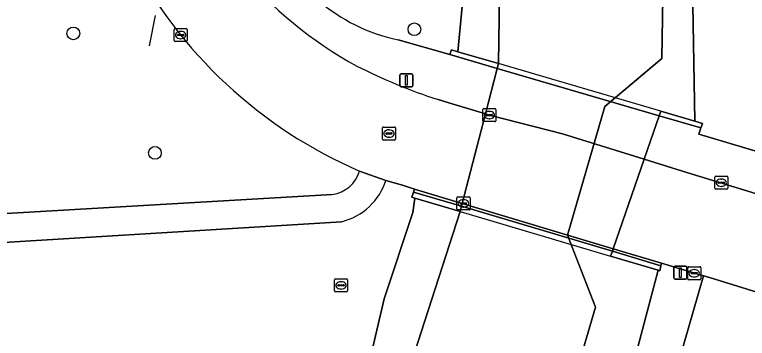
# Model space of a CAD drawing. Extents: x 160349 to 161355, y 381727 to 382854.
# Drawn here: x 160890.7 to 160946.9, y 381827.3 to 381852.2 of the extents above; entities that cross this region are included whole.
import ezdxf

# ---------------------------------------------------------------- set-up
doc = ezdxf.new("R2010")
doc.units = 0
for name, color, linetype in [('IMGEO_Berm_groen', 7, 'Continuous'), ('IMGEO_Boom', 7, 'Continuous'), ('IMGEO_Damwand', 7, 'Continuous'), ('IMGEO_Dek', 7, 'Continuous'), ('IMGEO_Groenvoorziening', 7, 'Continuous'), ('IMGEO_Hek', 7, 'Continuous'), ('IMGEO_Kolk', 7, 'Continuous'), ('IMGEO_Lichtmast', 7, 'Continuous'), ('IMGEO_Loofbos', 7, 'Continuous'), ('IMGEO_Muur', 7, 'Continuous'), ('IMGEO_Oever', 7, 'Continuous'), ('IMGEO_Rijbaan_lokaal_open', 7, 'Continuous'), ('IMGEO_Rioolput', 7, 'Continuous'), ('IMGEO_Verkeerseiland_open', 7, 'Continuous'), ('IMGEO_Voetpad_open', 7, 'Continuous'), ('IMGEO_Walbescherming', 7, 'Continuous'), ('IMGEO_Waterloop', 7, 'Continuous')]:
    doc.layers.add(name, color=color, linetype=linetype)

msp = doc.modelspace()

# ---------------------------------------------------------------- linework, layer by layer
at = {"layer": 'IMGEO_Berm_groen'}
for points in [[(160886.326, 381844.104), (160883.863, 381836.585), (160915.041, 381838.395)], [(160874.61, 381823.892), (160876.277, 381823.35), (160877.954, 381822.806), (160879.633, 381822.264), (160881.312, 381821.723), (160911.049, 381812.628), (160911.199, 381812.582), (160912.006, 381812.335), (160916.52, 381810.954), (160917.099, 381813.02), (160912.664, 381814.345), (160912.778, 381814.826), (160913.119, 381814.723), (160915.846, 381820.469), (160917.908, 381825.573), (160919.024, 381830.373), (160921.221, 381836.997), (160921.385, 381838.108), (160921.14, 381838.181), (160921.275, 381838.582), (160921.347, 381838.81), (160920.416, 381839.11), (160919.146, 381839.478)], [(160915.753, 381836.301), (160883.11, 381834.286), (160882.904, 381833.657), (160881.388, 381829.03), (160881.766, 381829.339), (160883.415, 381830.339), (160883.519, 381830)]]:
    msp.add_lwpolyline(points, dxfattribs=at)
for points in [[(160938.111, 381813.319), (160943.527, 381832.138), (160940.3, 381833.109), (160940.24, 381832.92), (160940.164, 381832.54), (160940.051, 381832.573), (160933.701, 381808.533), (160934.072, 381808.421), (160933.937, 381807.99), (160949.123, 381806.886), (160968.212, 381803.174), (161006.205, 381792.846), (161020.522, 381789.636), (161020.574, 381789.834)], [(161000, 381815.484), (160959.076, 381827.464), (160953.539, 381829.1), (160949.016, 381830.451), (160943.975, 381832.003), (160943.527, 381832.138), (160938.111, 381813.319), (161020.574, 381789.834), (161021.554, 381793.587), (161023.358, 381800.919), (161025.079, 381808.054)]]:
    msp.add_lwpolyline(points, close=True, dxfattribs=at)
for centre, radius, start, end in [((160931.323, 381873.072), 35.809, 207.3468, 246.6476), ((160914.694, 381840.908), 2.537, 277.8595, 343.6992), ((160914.644, 381840.888), 4.718, 313.6785, 342.6097), ((160914.636, 381840.896), 4.729, 283.6584, 313.6783)]:
    msp.add_arc(centre, radius, start, end, dxfattribs=at)
at = {"layer": 'IMGEO_Boom'}
for centre in [(160895.168, 381850.764), (160921.345, 381851.083), (160901.428, 381841.59)]:
    msp.add_circle(centre, 0.489, dxfattribs=at)
at = {"layer": 'IMGEO_Damwand'}
msp.add_lwpolyline([(160935.246, 381829.726), (160933.081, 381835.28)], dxfattribs=at)
at = {"layer": 'IMGEO_Dek'}
msp.add_lwpolyline([(160938.974, 381841.101), (160940.127, 381844.439), (160940.248, 381844.788), (160927.786, 381848.446), (160927.69, 381848.074), (160926.785, 381844.58), (160925.005, 381837.709), (160924.947, 381837.486), (160924.843, 381837.083), (160936.4, 381833.656), (160936.529, 381834.028), (160936.596, 381834.223)], close=True, dxfattribs=at)
at = {"layer": 'IMGEO_Groenvoorziening'}
msp.add_lwpolyline([(160920.099, 381850.285), (160924.064, 381849.134), (160924.179, 381849.505), (160924.677, 381849.359), (160925.011, 381852.831), (160925.479, 381863.282), (160925.26, 381884.808)], dxfattribs=at)
msp.add_arc((160922.756, 381863.402), 13.384, 228.678, 258.5484, dxfattribs=at)
at = {"layer": 'IMGEO_Hek'}
msp.add_lwpolyline([(160901.012, 381849.808), (160901.469, 381852.141)], dxfattribs=at)
at = {"layer": 'IMGEO_Kolk'}
for p, q in [((160902.907, 381850.215), (160902.907, 381851.067)), ((160902.982, 381851.141), (160903.834, 381851.141)), ((160903.166, 381850.635), (160903.166, 381850.647)), ((160903.209, 381850.684), (160903.607, 381850.684)), ((160903.395, 381850.921), (160903.42, 381850.921)), ((160903.65, 381850.647), (160903.65, 381850.635)), ((160903.908, 381851.067), (160903.908, 381850.215)), ((160903.834, 381850.141), (160902.982, 381850.141)), ((160903.604, 381850.598), (160903.206, 381850.598)), ((160903.418, 381850.361), (160903.393, 381850.361)), ((160926.595, 381844.062), (160926.595, 381844.914)), ((160926.67, 381844.988), (160927.522, 381844.988)), ((160926.854, 381844.482), (160926.854, 381844.494)), ((160926.897, 381844.531), (160927.295, 381844.531)), ((160927.083, 381844.768), (160927.108, 381844.768)), ((160927.338, 381844.494), (160927.338, 381844.482)), ((160927.596, 381844.914), (160927.596, 381844.062)), ((160927.522, 381843.988), (160926.67, 381843.988)), ((160927.292, 381844.445), (160926.894, 381844.445)), ((160927.106, 381844.208), (160927.081, 381844.208)), ((160944.386, 381838.868), (160944.386, 381839.72)), ((160944.461, 381839.794), (160945.313, 381839.794)), ((160944.874, 381839.574), (160944.899, 381839.574)), ((160945.387, 381839.72), (160945.387, 381838.868)), ((160944.645, 381839.288), (160944.645, 381839.3)), ((160945.083, 381839.251), (160944.685, 381839.251)), ((160944.688, 381839.337), (160945.086, 381839.337)), ((160944.897, 381839.014), (160944.872, 381839.014)), ((160945.129, 381839.3), (160945.129, 381839.288)), ((160945.313, 381838.794), (160944.461, 381838.794)), ((160924.607, 381837.278), (160924.607, 381838.13)), ((160924.682, 381838.204), (160925.534, 381838.204)), ((160924.866, 381837.698), (160924.866, 381837.71)), ((160924.909, 381837.747), (160925.307, 381837.747)), ((160925.095, 381837.984), (160925.12, 381837.984)), ((160925.35, 381837.71), (160925.35, 381837.698)), ((160925.608, 381838.13), (160925.608, 381837.278)), ((160925.534, 381837.204), (160924.682, 381837.204)), ((160925.304, 381837.661), (160924.906, 381837.661)), ((160925.118, 381837.424), (160925.093, 381837.424)), ((160942.309, 381831.919), (160942.309, 381832.771)), ((160942.384, 381832.845), (160943.236, 381832.845)), ((160943.31, 381832.771), (160943.31, 381831.919)), ((160942.568, 381832.339), (160942.568, 381832.351)), ((160943.006, 381832.302), (160942.608, 381832.302)), ((160942.611, 381832.388), (160943.009, 381832.388)), ((160942.797, 381832.625), (160942.822, 381832.625)), ((160943.052, 381832.351), (160943.052, 381832.339)), ((160943.236, 381831.845), (160942.384, 381831.845)), ((160942.82, 381832.065), (160942.795, 381832.065))]:
    msp.add_line(p, q, dxfattribs=at)
for points in [[(160902.907, 381850.215), (160902.907, 381851.067)], [(160902.982, 381851.141), (160903.834, 381851.141)], [(160903.908, 381851.067), (160903.908, 381850.215)], [(160903.834, 381850.141), (160902.982, 381850.141)], [(160926.595, 381844.062), (160926.595, 381844.914)], [(160926.67, 381844.988), (160927.522, 381844.988)], [(160927.596, 381844.914), (160927.596, 381844.062)], [(160927.522, 381843.988), (160926.67, 381843.988)], [(160944.386, 381838.868), (160944.386, 381839.72)], [(160944.461, 381839.794), (160945.313, 381839.794)], [(160945.387, 381839.72), (160945.387, 381838.868)], [(160945.313, 381838.794), (160944.461, 381838.794)], [(160924.607, 381837.278), (160924.607, 381838.13)], [(160924.682, 381838.204), (160925.534, 381838.204)], [(160925.608, 381838.13), (160925.608, 381837.278)], [(160925.534, 381837.204), (160924.682, 381837.204)], [(160942.309, 381831.919), (160942.309, 381832.771)], [(160942.384, 381832.845), (160943.236, 381832.845)], [(160943.31, 381832.771), (160943.31, 381831.919)], [(160943.236, 381831.845), (160942.384, 381831.845)]]:
    msp.add_lwpolyline(points, dxfattribs=at)
for centre, radius, start, end in [((160902.984, 381851.065), 0.0765, 91.552, 178.448), ((160902.984, 381851.065), 0.0765, 91.552, 178.448), ((160903.206, 381850.644), 0.0403, 85.8775, 175.7526), ((160903.203, 381850.634), 0.0366, 178.938, 274.7102), ((160903.607, 381850.641), 0.043, 264.8664, 352.4533), ((160903.611, 381850.646), 0.0386, 1.7309, 96.639), ((160903.832, 381851.065), 0.0765, 1.552, 88.448), ((160903.832, 381851.065), 0.0765, 1.552, 88.448), ((160902.984, 381850.217), 0.0765, 181.552, 268.448), ((160902.984, 381850.217), 0.0765, 181.552, 268.448), ((160903.832, 381850.217), 0.0765, 271.552, 358.448), ((160903.832, 381850.217), 0.0765, 271.552, 358.448), ((160926.672, 381844.912), 0.0765, 91.552, 178.448), ((160926.672, 381844.912), 0.0765, 91.552, 178.448), ((160926.894, 381844.491), 0.0403, 85.8775, 175.7526), ((160926.891, 381844.481), 0.0366, 178.938, 274.7102), ((160927.295, 381844.488), 0.043, 264.8664, 352.4533), ((160927.299, 381844.493), 0.0386, 1.7309, 96.639), ((160927.52, 381844.912), 0.0765, 1.552, 88.448), ((160927.52, 381844.912), 0.0765, 1.552, 88.448), ((160926.672, 381844.064), 0.0765, 181.552, 268.448), ((160926.672, 381844.064), 0.0765, 181.552, 268.448), ((160927.52, 381844.064), 0.0765, 271.552, 358.448), ((160927.52, 381844.064), 0.0765, 271.552, 358.448), ((160944.463, 381839.718), 0.0765, 91.552, 178.448), ((160944.463, 381839.718), 0.0765, 91.552, 178.448), ((160945.311, 381839.718), 0.0765, 1.552, 88.448), ((160945.311, 381839.718), 0.0765, 1.552, 88.448), ((160944.463, 381838.87), 0.0765, 181.552, 268.448), ((160944.463, 381838.87), 0.0765, 181.552, 268.448), ((160944.685, 381839.297), 0.0403, 85.8775, 175.7526), ((160944.682, 381839.287), 0.0366, 178.938, 274.7102), ((160945.086, 381839.294), 0.043, 264.8664, 352.4533), ((160945.09, 381839.299), 0.0386, 1.7309, 96.639), ((160945.311, 381838.87), 0.0765, 271.552, 358.448), ((160945.311, 381838.87), 0.0765, 271.552, 358.448), ((160924.684, 381838.128), 0.0765, 91.552, 178.448), ((160924.684, 381838.128), 0.0765, 91.552, 178.448), ((160924.906, 381837.707), 0.0403, 85.8775, 175.7526), ((160925.311, 381837.709), 0.0386, 1.7309, 96.639), ((160925.532, 381838.128), 0.0765, 1.552, 88.448), ((160925.532, 381838.128), 0.0765, 1.552, 88.448), ((160924.684, 381837.28), 0.0765, 181.552, 268.448), ((160924.684, 381837.28), 0.0765, 181.552, 268.448), ((160924.903, 381837.697), 0.0366, 178.938, 274.7102), ((160925.307, 381837.704), 0.043, 264.8664, 352.4533), ((160925.532, 381837.28), 0.0765, 271.552, 358.448), ((160925.532, 381837.28), 0.0765, 271.552, 358.448), ((160942.386, 381832.769), 0.0765, 91.552, 178.448), ((160942.386, 381832.769), 0.0765, 91.552, 178.448), ((160943.234, 381832.769), 0.0765, 1.552, 88.448), ((160943.234, 381832.769), 0.0765, 1.552, 88.448), ((160942.608, 381832.348), 0.0403, 85.8775, 175.7526), ((160942.605, 381832.338), 0.0366, 178.938, 274.7102), ((160943.009, 381832.345), 0.043, 264.8664, 352.4533), ((160943.013, 381832.35), 0.0386, 1.7309, 96.639), ((160942.386, 381831.921), 0.0765, 181.552, 268.448), ((160942.386, 381831.921), 0.0765, 181.552, 268.448), ((160943.234, 381831.921), 0.0765, 271.552, 358.448), ((160943.234, 381831.921), 0.0765, 271.552, 358.448)]:
    msp.add_arc(centre, radius, start, end, dxfattribs=at)
for centre, major_axis, ratio, start_param, end_param in [((160903.394, 381850.641), (-0.387, 0.002), 0.722429, 4.712389, 7.853982), ((160903.419, 381850.641), (-0.39, 0.002), 0.717154, 1.570796, 4.712389), ((160927.082, 381844.488), (-0.387, 0.002), 0.722429, 4.712389, 7.853982), ((160927.107, 381844.488), (-0.39, 0.002), 0.717154, 1.570796, 4.712389), ((160944.873, 381839.294), (-0.387, 0.002), 0.722429, 4.712389, 7.853982), ((160944.898, 381839.294), (-0.39, 0.002), 0.717154, 1.570796, 4.712389), ((160925.094, 381837.704), (-0.387, 0.002), 0.722429, 4.712389, 7.853982), ((160925.119, 381837.704), (-0.39, 0.002), 0.717154, 1.570796, 4.712389), ((160942.796, 381832.345), (-0.387, 0.002), 0.722429, 4.712389, 7.853982), ((160942.821, 381832.345), (-0.39, 0.002), 0.717154, 1.570796, 4.712389)]:
    msp.add_ellipse(centre, major_axis=major_axis, ratio=ratio, start_param=start_param, end_param=end_param, dxfattribs=at)
at = {"layer": 'IMGEO_Lichtmast'}
for p, q in [((160920.228, 381846.768), (160920.228, 381847.568)), ((160920.228, 381847.568), (160920.228, 381846.768)), ((160920.328, 381847.668), (160921.118, 381847.668)), ((160921.118, 381847.668), (160920.328, 381847.668)), ((160921.218, 381847.568), (160921.218, 381846.768)), ((160921.218, 381846.768), (160921.218, 381847.568)), ((160921.118, 381846.668), (160920.328, 381846.668)), ((160920.328, 381846.668), (160921.118, 381846.668)), ((160941.25, 381831.984), (160941.25, 381832.784)), ((160941.25, 381832.784), (160941.25, 381831.984)), ((160941.35, 381832.884), (160942.14, 381832.884)), ((160942.14, 381832.884), (160941.35, 381832.884)), ((160942.24, 381832.784), (160942.24, 381831.984)), ((160942.24, 381831.984), (160942.24, 381832.784)), ((160942.14, 381831.884), (160941.35, 381831.884)), ((160941.35, 381831.884), (160942.14, 381831.884))]:
    msp.add_line(p, q, dxfattribs=at)
for points in [[(160920.648, 381847.543), (160920.798, 381847.543), (160920.798, 381846.793), (160920.648, 381846.793), (160920.648, 381847.543)], [(160941.67, 381832.759), (160941.82, 381832.759), (160941.82, 381832.009), (160941.67, 381832.009), (160941.67, 381832.759)]]:
    msp.add_lwpolyline(points, dxfattribs=at)
for centre, start, end in [((160920.328, 381847.568), 90, 180), ((160920.328, 381847.568), 90, 180), ((160921.118, 381847.568), 0, 90), ((160921.118, 381847.568), 360, 90), ((160920.328, 381846.768), 180, 270), ((160920.328, 381846.768), 180, 270), ((160921.118, 381846.768), 270, 0), ((160921.118, 381846.768), 270, 0), ((160941.35, 381832.784), 90, 180), ((160941.35, 381832.784), 90, 180), ((160942.14, 381832.784), 0, 90), ((160942.14, 381832.784), 360, 90), ((160941.35, 381831.984), 180, 270), ((160941.35, 381831.984), 180, 270), ((160942.14, 381831.984), 270, 0), ((160942.14, 381831.984), 270, 0)]:
    msp.add_arc(centre, 0.1, start, end, dxfattribs=at)
at = {"layer": 'IMGEO_Loofbos'}
msp.add_lwpolyline([(160942.26, 381878.277), (160942.86, 381844.022), (160943.455, 381843.847), (160943.319, 381843.506), (160943.178, 381843.02), (160952.28, 381840.32), (160953.215, 381840.043), (160955.986, 381847.879)], dxfattribs=at)
at = {"layer": 'IMGEO_Muur'}
for points in [[(160924.064, 381849.134), (160927.69, 381848.074), (160927.786, 381848.446), (160924.677, 381849.359), (160924.179, 381849.505)], [(160927.786, 381848.446), (160927.69, 381848.074), (160940.127, 381844.439), (160940.248, 381844.788)], [(160940.248, 381844.788), (160940.127, 381844.439), (160943.319, 381843.506), (160943.455, 381843.847), (160942.86, 381844.022)], [(160924.843, 381837.083), (160924.947, 381837.486), (160921.275, 381838.582), (160921.14, 381838.181), (160921.385, 381838.108)], [(160924.947, 381837.486), (160924.843, 381837.083), (160936.4, 381833.656), (160936.529, 381834.028)], [(160936.529, 381834.028), (160936.4, 381833.656), (160940.051, 381832.573), (160940.164, 381832.54), (160940.24, 381832.92)]]:
    msp.add_lwpolyline(points, close=True, dxfattribs=at)
at = {"layer": 'IMGEO_Oever'}
for points in [[(160931.094, 381896.663), (160935.109, 381902.008), (160936.152, 381902.87), (160937.274, 381903.625), (160938.627, 381903.625), (160938.043, 381904.993), (160937.06, 381904.826), (160936.125, 381904.481), (160935.028, 381903.924), (160930.157, 381898.36), (160927.953, 381894.979), (160926.891, 381892.594), (160926.012, 381890.135), (160925.519, 381887.488), (160925.26, 381884.808), (160925.479, 381863.282), (160925.011, 381852.831), (160924.677, 381849.359), (160927.786, 381848.446), (160927.984, 381860.863), (160927.714, 381874.518)], [(160925.338, 381795.618), (160925.34, 381795.626), (160925.69, 381796.849), (160926.671, 381800.278), (160927.043, 381801.579), (160927.842, 381804.369), (160928.71, 381807.401), (160929.277, 381809.382), (160929.404, 381809.825), (160933.701, 381808.533), (160940.051, 381832.573), (160936.4, 381833.656), (160936.529, 381834.028), (160936.596, 381834.223), (160938.974, 381841.101), (160940.127, 381844.439), (160940.248, 381844.788), (160942.86, 381844.022), (160942.26, 381878.277)], [(160940.779, 381877.003), (160940.315, 381848.832), (160935.964, 381845.16), (160933.081, 381835.28), (160935.246, 381829.726), (160931.05, 381815.433), (160924.697, 381808.509), (160921.018, 381796.807), (160925.338, 381795.618)]]:
    msp.add_lwpolyline(points, dxfattribs=at)
msp.add_lwpolyline([(160924.843, 381837.083), (160921.385, 381838.108), (160921.221, 381836.997), (160919.024, 381830.373), (160917.908, 381825.573), (160915.846, 381820.469), (160913.119, 381814.723), (160917.23, 381813.487)], close=True, dxfattribs=at)
at = {"layer": 'IMGEO_Rijbaan_lokaal_open'}
msp.add_lwpolyline([(160917.129, 381840.196), (160919.146, 381839.478), (160920.416, 381839.11), (160921.347, 381838.81), (160925.005, 381837.709), (160926.785, 381844.58), (160923.973, 381845.427), (160923.156, 381845.685)], dxfattribs=at)
for points in [[(160938.974, 381841.101), (160932.716, 381843.042), (160927.095, 381844.487), (160926.785, 381844.58), (160925.005, 381837.709), (160936.596, 381834.223)], [(160951.042, 381837.41), (160947.502, 381838.456), (160942.319, 381840.063), (160938.974, 381841.101), (160936.596, 381834.223), (160940.3, 381833.109), (160943.527, 381832.138), (160943.975, 381832.003), (160949.016, 381830.451)]]:
    msp.add_lwpolyline(points, close=True, dxfattribs=at)
for centre, radius, start, end in [((160931.323, 381873.072), 35.809, 207.3468, 246.6476), ((160932.273, 381876.16), 31.848, 220.0191, 241.185), ((160936.992, 381888.085), 44.6, 243.2579, 251.9273)]:
    msp.add_arc(centre, radius, start, end, dxfattribs=at)
at = {"layer": 'IMGEO_Rioolput'}
for p, q in [((160918.893, 381842.65), (160918.893, 381843.502)), ((160918.968, 381843.576), (160919.82, 381843.576)), ((160919.381, 381843.356), (160919.406, 381843.356)), ((160919.894, 381843.502), (160919.894, 381842.65)), ((160919.152, 381843.07), (160919.152, 381843.082)), ((160919.59, 381843.033), (160919.192, 381843.033)), ((160919.195, 381843.119), (160919.593, 381843.119)), ((160919.404, 381842.796), (160919.379, 381842.796)), ((160919.636, 381843.082), (160919.636, 381843.07)), ((160919.82, 381842.576), (160918.968, 381842.576)), ((160915.212, 381830.986), (160915.212, 381831.838)), ((160915.287, 381831.912), (160916.139, 381831.912)), ((160915.7, 381831.692), (160915.725, 381831.692)), ((160916.213, 381831.838), (160916.213, 381830.986)), ((160915.471, 381831.406), (160915.471, 381831.418)), ((160915.909, 381831.369), (160915.511, 381831.369)), ((160915.514, 381831.455), (160915.912, 381831.455)), ((160915.723, 381831.132), (160915.698, 381831.132)), ((160915.955, 381831.418), (160915.955, 381831.406)), ((160916.139, 381830.912), (160915.287, 381830.912))]:
    msp.add_line(p, q, dxfattribs=at)
for points in [[(160918.893, 381842.65), (160918.893, 381843.502)], [(160918.968, 381843.576), (160919.82, 381843.576)], [(160919.894, 381843.502), (160919.894, 381842.65)], [(160919.82, 381842.576), (160918.968, 381842.576)], [(160915.212, 381830.986), (160915.212, 381831.838)], [(160915.287, 381831.912), (160916.139, 381831.912)], [(160916.213, 381831.838), (160916.213, 381830.986)], [(160916.139, 381830.912), (160915.287, 381830.912)]]:
    msp.add_lwpolyline(points, dxfattribs=at)
for centre, radius, start, end in [((160918.97, 381843.5), 0.0765, 91.552, 178.448), ((160918.97, 381843.5), 0.0765, 91.552, 178.448), ((160919.818, 381843.5), 0.0765, 1.552, 88.448), ((160919.818, 381843.5), 0.0765, 1.552, 88.448), ((160919.192, 381843.079), 0.0403, 85.8775, 175.7526), ((160919.189, 381843.069), 0.0366, 178.938, 274.7102), ((160919.593, 381843.076), 0.043, 264.8664, 352.4533), ((160919.597, 381843.081), 0.0386, 1.7309, 96.639), ((160918.97, 381842.652), 0.0765, 181.552, 268.448), ((160918.97, 381842.652), 0.0765, 181.552, 268.448), ((160919.818, 381842.652), 0.0765, 271.552, 358.448), ((160919.818, 381842.652), 0.0765, 271.552, 358.448), ((160915.289, 381831.836), 0.0765, 91.552, 178.448), ((160915.289, 381831.836), 0.0765, 91.552, 178.448), ((160916.137, 381831.836), 0.0765, 1.552, 88.448), ((160916.137, 381831.836), 0.0765, 1.552, 88.448), ((160915.289, 381830.988), 0.0765, 181.552, 268.448), ((160915.289, 381830.988), 0.0765, 181.552, 268.448), ((160915.511, 381831.415), 0.0403, 85.8775, 175.7526), ((160915.508, 381831.405), 0.0366, 178.938, 274.7102), ((160915.912, 381831.412), 0.043, 264.8664, 352.4533), ((160915.916, 381831.417), 0.0386, 1.7309, 96.639), ((160916.137, 381830.988), 0.0765, 271.552, 358.448), ((160916.137, 381830.988), 0.0765, 271.552, 358.448)]:
    msp.add_arc(centre, radius, start, end, dxfattribs=at)
for centre, major_axis, ratio, start_param, end_param in [((160919.38, 381843.076), (-0.387, 0.002), 0.722429, 4.712389, 7.853982), ((160919.405, 381843.076), (-0.39, 0.002), 0.717154, 1.570796, 4.712389), ((160915.699, 381831.412), (-0.387, 0.002), 0.722429, 4.712389, 7.853982), ((160915.724, 381831.412), (-0.39, 0.002), 0.717154, 1.570796, 4.712389)]:
    msp.add_ellipse(centre, major_axis=major_axis, ratio=ratio, start_param=start_param, end_param=end_param, dxfattribs=at)
at = {"layer": 'IMGEO_Verkeerseiland_open'}
for points in [[(160921.347, 381838.81), (160921.275, 381838.582), (160924.947, 381837.486), (160925.005, 381837.709)], [(160936.529, 381834.028), (160936.596, 381834.223), (160925.005, 381837.709), (160924.947, 381837.486)], [(160936.596, 381834.223), (160936.529, 381834.028), (160940.24, 381832.92), (160940.3, 381833.109)]]:
    msp.add_lwpolyline(points, close=True, dxfattribs=at)
at = {"layer": 'IMGEO_Voetpad_open'}
for points in [[(160923.156, 381845.685), (160923.973, 381845.427), (160926.785, 381844.58), (160927.69, 381848.074), (160924.064, 381849.134), (160920.099, 381850.285)], [(161000, 381826.127), (160975.098, 381833.536), (160962.274, 381837.351), (160956.573, 381839.047), (160954.847, 381839.559), (160953.215, 381840.043), (160952.28, 381840.32), (160943.178, 381843.02), (160943.319, 381843.506), (160940.127, 381844.439), (160938.974, 381841.101), (160942.319, 381840.063), (160947.502, 381838.456), (160951.042, 381837.41), (160955.585, 381836.063), (160961.315, 381834.341), (160966.929, 381832.766), (160974.221, 381830.552), (161000, 381822.929), (161043.242, 381810.141)], [(160919.146, 381839.478), (160917.129, 381840.196)], [(160915.041, 381838.395), (160883.863, 381836.585), (160883.11, 381834.286), (160915.753, 381836.301)]]:
    msp.add_lwpolyline(points, dxfattribs=at)
msp.add_lwpolyline([(160927.69, 381848.074), (160926.785, 381844.58), (160927.095, 381844.487), (160932.716, 381843.042), (160938.974, 381841.101), (160940.127, 381844.439)], close=True, dxfattribs=at)
for centre, radius, start, end in [((160932.273, 381876.16), 31.848, 220.0191, 241.185), ((160922.756, 381863.402), 13.384, 228.678, 258.5484), ((160936.992, 381888.085), 44.6, 243.2579, 251.9273), ((160914.694, 381840.908), 2.537, 277.8595, 343.6992), ((160914.644, 381840.888), 4.718, 313.6785, 342.6097), ((160914.636, 381840.896), 4.729, 283.6584, 313.6783)]:
    msp.add_arc(centre, radius, start, end, dxfattribs=at)
at = {"layer": 'IMGEO_Walbescherming'}
msp.add_lwpolyline([(160935.964, 381845.16), (160940.315, 381848.832)], dxfattribs=at)
at = {"layer": 'IMGEO_Waterloop'}
for points in [[(160927.684, 381887.958), (160927.308, 381885.942), (160927.173, 381883.171), (160927.579, 381879.791), (160927.443, 381877.222), (160927.714, 381874.518), (160927.984, 381860.863), (160927.786, 381848.446), (160927.69, 381848.074), (160926.785, 381844.58), (160925.005, 381837.709), (160924.947, 381837.486), (160924.843, 381837.083), (160917.23, 381813.487), (160917.099, 381813.02), (160916.52, 381810.954), (160915.556, 381807.512), (160914.885, 381805.118), (160914.56, 381803.958), (160913.589, 381800.492), (160913.254, 381799.295)], [(160913.254, 381799.295), (160920.99, 381796.815), (160921.018, 381796.807), (160924.697, 381808.509), (160931.05, 381815.433), (160935.246, 381829.726), (160933.081, 381835.28), (160935.964, 381845.16), (160940.315, 381848.832), (160940.779, 381877.003)]]:
    msp.add_lwpolyline(points, dxfattribs=at)

doc.saveas('drawing.dxf')
